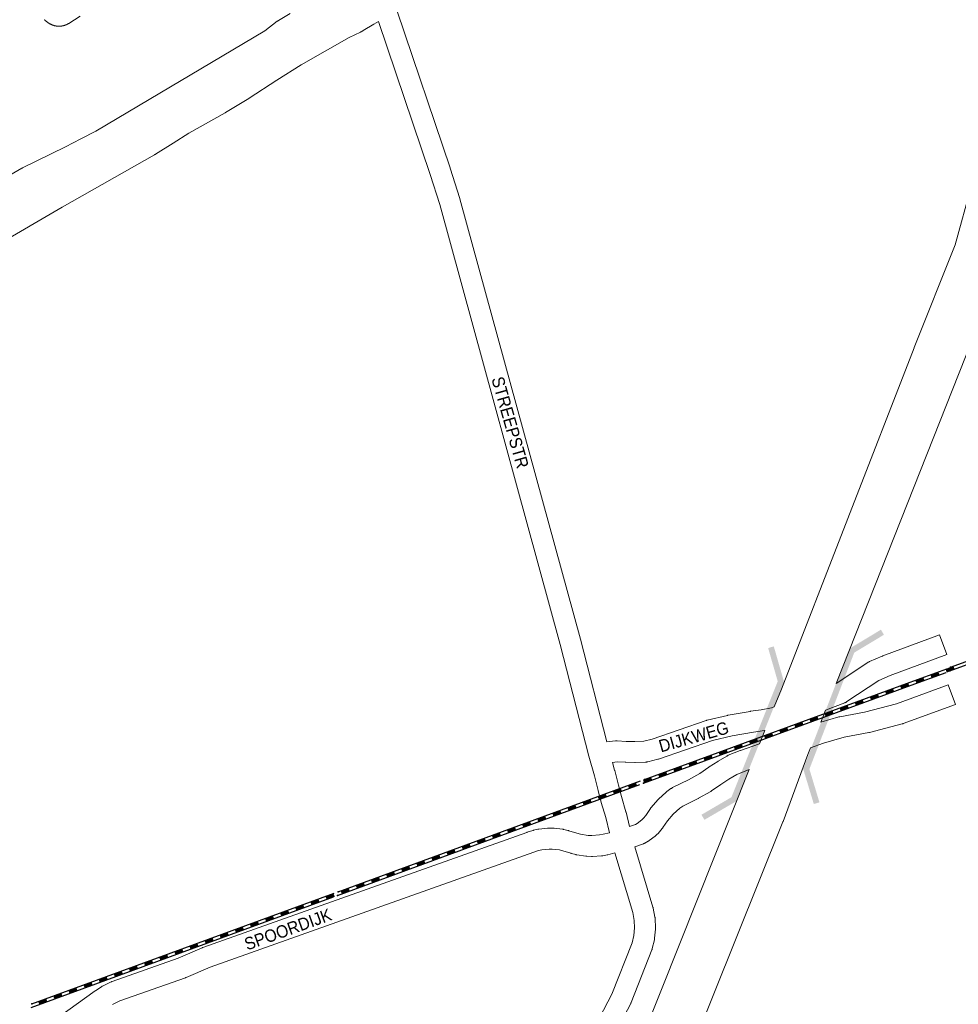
# Model space of a CAD drawing. Header units: metres. Extents: x 123819 to 142731, y 393440 to 405763.
# Tile 286 of 346: x 137522 to 138105, y 397774 to 398385. Entities that reach past the tile are written whole.
import ezdxf
from ezdxf.enums import TextEntityAlignment as Align

# ---------------------------------------------------------------- set-up
doc = ezdxf.new("R2010")
doc.units = ezdxf.units.M
doc.header["$MEASUREMENT"] = 0
for name, color, linetype, lineweight in [('gs-anno-wegen algemeen tekst', 7, 'Continuous', 0), ('gs-knt-autosnelweg', 7, 'Continuous', 0), ('gs-knt-hoofdweg', 7, 'Continuous', 0), ('gs-knt-spoorlijn', 7, 'Continuous', 30), ('gs-knt-wegen algemeen', 7, 'Continuous', 0), ('gs-symb-viaduct', 7, 'Continuous', 0)]:
    doc.layers.add(name, color=color, linetype=linetype, lineweight=lineweight)
doc.styles.add('Style-Arial', font='arial.ttf')

# ---------------------------------------------------------------- blocks, each defined once
blk = doc.blocks.new('gg0-viaduct_128')
at = {"layer": 'gs-symb-viaduct', "linetype": 'Continuous'}
blk.add_hatch(color=7, dxfattribs=at).paths.add_polyline_path([(-5.576, -1.689), (-5.8, -1.4), (-4, 0), (4, 0), (5.8, -1.4), (5.576, -1.689), (3.875, -0.366), (-3.875, -0.366)])
blk = doc.blocks.new('gg0-viaduct_129')
at = {"layer": 'gs-symb-viaduct', "linetype": 'Continuous'}
blk.add_hatch(color=7, dxfattribs=at).paths.add_polyline_path([(-5.576, -1.689), (-5.8, -1.4), (-4, 0), (4, 0), (5.8, -1.4), (5.576, -1.689), (3.875, -0.366), (-3.875, -0.366)])

msp = doc.modelspace()

# ---------------------------------------------------------------- linework, layer by layer
at = {"layer": 'gs-knt-autosnelweg', "color": 7, "linetype": 'Continuous', "flags": 128}
for points in [[(137990.51, 397958.39), (137994.95, 397969.43), (138077.24, 398181.38), (138077.27, 398181.45), (138102.7, 398245.2), (138133.23, 398355.77), (138139.81, 398383.59), (138143.99, 398415.63), (138151.68, 398574.86)], [(138303.28, 398519.48), (138282.37, 398483.11), (138282.19, 398482.81), (138282, 398482.52), (138203.66, 398367.66), (138193.89, 398349.47), (138169.81, 398298.59), (138169.7, 398298.36), (138169.58, 398298.15), (138125.29, 398216.43), (138028.84, 397972.78)], [(138022.3, 397956.26), (138019.38, 397948.89)], [(137981.29, 397935.44), (137984.59, 397943.64)], [(138013.07, 397932.95), (138011.4, 397928.72), (137995.95, 397887.09), (137995.87, 397886.87), (137924.08, 397707.92)], [(137887.95, 397701.22), (137974.89, 397919.37)]]:
    msp.add_lwpolyline(points, dxfattribs=at)
at = {"layer": 'gs-knt-hoofdweg', "color": 7, "linetype": 'Continuous', "flags": 128}
for points in [[(137448.22, 398249.17), (137523.27, 398292.89), (137523.48, 398293.01), (137523.69, 398293.11), (137550.43, 398306.15), (137559.82, 398311.07), (137569.14, 398315.95), (137674.19, 398378.1), (137681.9, 398384.14), (137682.12, 398384.3), (137682.16, 398384.33), (137682.38, 398384.48), (137682.42, 398384.51), (137682.65, 398384.65), (137689.97, 398388.88)], [(137744.76, 398383.95), (137741.85, 398382.25), (137735.12, 398378.32), (137735.05, 398378.28), (137733.96, 398377.66), (137733.79, 398377.57), (137733.68, 398377.51), (137733.51, 398377.43), (137726.46, 398374.12), (137696.82, 398357.09), (137681.68, 398347.55), (137664.5, 398336.36), (137664.31, 398336.24), (137649.72, 398327.45), (137649.55, 398327.36), (137627.04, 398314.66), (137617.16, 398308.53), (137606.31, 398301.56), (137606.23, 398301.51), (137606.19, 398301.48), (137605.96, 398301.34), (137605.92, 398301.32), (137605.65, 398301.16), (137548.31, 398268.68), (137507.4, 398244.93)]]:
    msp.add_lwpolyline(points, dxfattribs=at)
at = {"layer": 'gs-knt-spoorlijn', "color": 7, "linetype": 'Continuous'}
for p, q in [((138099.5, 397980.64), (138287.06, 398050.09)), ((138099.93, 397982.93), (138287.48, 398052.38)), ((138097.11, 397981.67), (138101.8, 397983.4)), ((138097.18, 397981.48), (138101.87, 397983.22)), ((138097.25, 397981.29), (138101.94, 397983.03)), ((138097.32, 397981.11), (138102.01, 397982.84)), ((138097.39, 397980.92), (138102.08, 397982.65)), ((138097.46, 397980.73), (138102.15, 397982.47)), ((138097.53, 397980.54), (138102.22, 397982.28)), ((138097.6, 397980.35), (138102.29, 397982.09)), ((138097.67, 397980.17), (138102.36, 397981.9)), ((138078.36, 397974.72), (138083.05, 397976.46)), ((138078.43, 397974.54), (138083.12, 397976.27)), ((138078.5, 397974.35), (138083.18, 397976.08)), ((138078.57, 397974.16), (138083.25, 397975.9)), ((138078.63, 397973.97), (138083.32, 397975.71)), ((138078.7, 397973.79), (138083.39, 397975.52)), ((138078.77, 397973.6), (138083.46, 397975.33)), ((138078.84, 397973.41), (138083.53, 397975.15)), ((138078.91, 397973.22), (138083.6, 397974.96)), ((138087.73, 397978.2), (138092.42, 397979.93)), ((138087.8, 397978.01), (138092.49, 397979.74)), ((138087.87, 397977.82), (138092.56, 397979.56)), ((138087.94, 397977.63), (138092.63, 397979.37)), ((138088.01, 397977.45), (138092.7, 397979.18)), ((138088.08, 397977.26), (138092.77, 397978.99)), ((138088.15, 397977.07), (138092.84, 397978.81)), ((138088.22, 397976.88), (138092.91, 397978.62)), ((138088.29, 397976.69), (138092.98, 397978.43)), ((138059.58, 397967.83), (138064.28, 397969.55)), ((138059.65, 397967.65), (138064.35, 397969.37)), ((138059.72, 397967.46), (138064.42, 397969.18)), ((138059.79, 397967.27), (138064.49, 397968.99)), ((138059.86, 397967.08), (138064.55, 397968.8)), ((138059.93, 397966.89), (138064.62, 397968.61)), ((138060, 397966.71), (138064.69, 397968.43)), ((138060.07, 397966.52), (138064.76, 397968.24)), ((138060.13, 397966.33), (138064.83, 397968.05)), ((138068.97, 397971.27), (138073.67, 397972.99)), ((138069.04, 397971.09), (138073.74, 397972.8)), ((138069.11, 397970.9), (138073.81, 397972.62)), ((138069.18, 397970.71), (138073.88, 397972.43)), ((138069.25, 397970.52), (138073.94, 397972.24)), ((138069.32, 397970.33), (138074.01, 397972.05)), ((138069.39, 397970.15), (138074.08, 397971.87)), ((138069.46, 397969.96), (138074.15, 397971.68)), ((138069.52, 397969.77), (138074.22, 397971.49)), ((138040.8, 397960.96), (138045.5, 397962.68)), ((138040.87, 397960.77), (138045.57, 397962.49)), ((138040.94, 397960.58), (138045.64, 397962.3)), ((138041.01, 397960.39), (138045.71, 397962.11)), ((138041.08, 397960.2), (138045.77, 397961.92)), ((138050.19, 397964.39), (138054.89, 397966.11)), ((138050.26, 397964.21), (138054.96, 397965.93)), ((138050.33, 397964.02), (138055.03, 397965.74)), ((138050.4, 397963.83), (138055.1, 397965.55)), ((138050.47, 397963.64), (138055.16, 397965.36)), ((138050.54, 397963.46), (138055.23, 397965.18)), ((138050.61, 397963.27), (138055.3, 397964.99)), ((138050.68, 397963.08), (138055.37, 397964.8)), ((138050.74, 397962.89), (138055.44, 397964.61)), ((138022.02, 397954.08), (138026.72, 397955.8)), ((138031.41, 397957.52), (138036.11, 397959.24)), ((138031.48, 397957.33), (138036.18, 397959.05)), ((138031.55, 397957.14), (138036.25, 397958.86)), ((138031.62, 397956.95), (138036.32, 397958.67)), ((138031.69, 397956.77), (138036.38, 397958.48)), ((138031.76, 397956.58), (138036.45, 397958.3)), ((138031.83, 397956.39), (138036.52, 397958.11)), ((138031.9, 397956.2), (138036.59, 397957.92)), ((138031.96, 397956.01), (138036.66, 397957.73)), ((138041.15, 397960.02), (138045.84, 397961.74)), ((138041.22, 397959.83), (138045.91, 397961.55)), ((138041.29, 397959.64), (138045.98, 397961.36)), ((138041.35, 397959.45), (138046.05, 397961.17)), ((138012.63, 397950.64), (138017.33, 397952.36)), ((138012.7, 397950.45), (138017.4, 397952.17)), ((138012.77, 397950.26), (138017.47, 397951.98)), ((138012.84, 397950.07), (138017.54, 397951.79)), ((138012.91, 397949.89), (138017.6, 397951.61)), ((138012.98, 397949.7), (138017.67, 397951.42)), ((138013.05, 397949.51), (138017.74, 397951.23)), ((138013.12, 397949.32), (138017.81, 397951.04)), ((138013.18, 397949.14), (138017.88, 397950.86)), ((138022.09, 397953.89), (138026.79, 397955.61)), ((138022.16, 397953.7), (138026.86, 397955.42)), ((138022.23, 397953.51), (138026.93, 397955.23)), ((138022.3, 397953.33), (138026.99, 397955.05)), ((138022.37, 397953.14), (138027.06, 397954.86)), ((138022.44, 397952.95), (138027.13, 397954.67)), ((138022.51, 397952.76), (138027.2, 397954.48)), ((138022.57, 397952.58), (138027.27, 397954.29)), ((137993.85, 397943.76), (137998.55, 397945.48)), ((137993.92, 397943.57), (137998.62, 397945.29)), ((137993.99, 397943.38), (137998.69, 397945.1)), ((137994.06, 397943.2), (137998.76, 397944.92)), ((137994.13, 397943.01), (137998.82, 397944.73)), ((137994.2, 397942.82), (137998.89, 397944.54)), ((137994.27, 397942.63), (137998.96, 397944.35)), ((137994.34, 397942.45), (137999.03, 397944.17)), ((137994.4, 397942.26), (137999.1, 397943.98)), ((138003.24, 397947.2), (138007.94, 397948.92)), ((138003.31, 397947.01), (138008.01, 397948.73)), ((138003.38, 397946.82), (138008.08, 397948.54)), ((138003.45, 397946.64), (138008.15, 397948.36)), ((138003.52, 397946.45), (138008.21, 397948.17)), ((138003.59, 397946.26), (138008.28, 397947.98)), ((138003.66, 397946.07), (138008.35, 397947.79)), ((138003.73, 397945.88), (138008.42, 397947.6)), ((138003.79, 397945.7), (138008.49, 397947.42)), ((137975.07, 397936.88), (137979.77, 397938.6)), ((137975.14, 397936.69), (137979.84, 397938.41)), ((137975.21, 397936.51), (137979.91, 397938.23)), ((137975.28, 397936.32), (137979.98, 397938.04)), ((137975.35, 397936.13), (137980.04, 397937.85)), ((137975.42, 397935.94), (137980.11, 397937.66)), ((137975.49, 397935.76), (137980.18, 397937.47)), ((137984.46, 397940.32), (137989.16, 397942.04)), ((137984.53, 397940.13), (137989.23, 397941.85)), ((137984.6, 397939.95), (137989.3, 397941.67)), ((137984.67, 397939.76), (137989.37, 397941.48)), ((137984.74, 397939.57), (137989.43, 397941.29)), ((137984.81, 397939.38), (137989.5, 397941.1)), ((137984.88, 397939.19), (137989.57, 397940.91)), ((137984.95, 397939.01), (137989.64, 397940.73)), ((137985.01, 397938.82), (137989.71, 397940.54)), ((137956.29, 397930), (137960.99, 397931.72)), ((137956.36, 397929.82), (137961.06, 397931.54)), ((137956.43, 397929.63), (137961.13, 397931.35)), ((137965.68, 397933.44), (137970.38, 397935.16)), ((137965.75, 397933.26), (137970.45, 397934.97)), ((137965.82, 397933.07), (137970.52, 397934.79)), ((137965.89, 397932.88), (137970.59, 397934.6)), ((137965.96, 397932.69), (137970.65, 397934.41)), ((137966.03, 397932.5), (137970.72, 397934.22)), ((137966.1, 397932.32), (137970.79, 397934.04)), ((137966.17, 397932.13), (137970.86, 397933.85)), ((137966.23, 397931.94), (137970.93, 397933.66)), ((137975.56, 397935.57), (137980.25, 397937.29)), ((137975.62, 397935.38), (137980.32, 397937.1)), ((137946.9, 397926.56), (137951.6, 397928.28)), ((137946.97, 397926.38), (137951.67, 397928.1)), ((137947.04, 397926.19), (137951.74, 397927.91)), ((137947.11, 397926), (137951.81, 397927.72)), ((137947.18, 397925.81), (137951.87, 397927.53)), ((137947.25, 397925.63), (137951.94, 397927.35)), ((137947.32, 397925.44), (137952.01, 397927.16)), ((137947.39, 397925.25), (137952.08, 397926.97)), ((137947.45, 397925.06), (137952.15, 397926.78)), ((137956.5, 397929.44), (137961.2, 397931.16)), ((137956.57, 397929.25), (137961.26, 397930.97)), ((137956.64, 397929.06), (137961.33, 397930.78)), ((137956.71, 397928.88), (137961.4, 397930.6)), ((137956.78, 397928.69), (137961.47, 397930.41)), ((137956.84, 397928.5), (137961.54, 397930.22)), ((137928.12, 397919.69), (137932.82, 397921.41)), ((137928.19, 397919.5), (137932.89, 397921.22)), ((137928.26, 397919.31), (137932.96, 397921.03)), ((137928.33, 397919.12), (137933.03, 397920.84)), ((137928.4, 397918.94), (137933.09, 397920.65)), ((137928.47, 397918.75), (137933.16, 397920.47)), ((137928.54, 397918.56), (137933.23, 397920.28)), ((137928.61, 397918.37), (137933.3, 397920.09)), ((137928.67, 397918.18), (137933.37, 397919.9)), ((137937.51, 397923.13), (137942.21, 397924.85)), ((137937.58, 397922.94), (137942.28, 397924.66)), ((137937.65, 397922.75), (137942.35, 397924.47)), ((137937.72, 397922.56), (137942.42, 397924.28)), ((137937.79, 397922.37), (137942.48, 397924.09)), ((137937.86, 397922.19), (137942.55, 397923.91)), ((137937.93, 397922), (137942.62, 397923.72)), ((137938, 397921.81), (137942.69, 397923.53)), ((137938.06, 397921.62), (137942.76, 397923.34)), ((137909.34, 397912.81), (137914.04, 397914.53)), ((137909.41, 397912.62), (137914.11, 397914.34)), ((137909.48, 397912.43), (137914.18, 397914.15)), ((137909.55, 397912.25), (137914.24, 397913.96)), ((137909.62, 397912.06), (137914.31, 397913.78)), ((137909.69, 397911.87), (137914.38, 397913.59)), ((137909.76, 397911.68), (137914.45, 397913.4)), ((137909.83, 397911.49), (137914.52, 397913.21)), ((137909.89, 397911.31), (137914.59, 397913.03)), ((137918.73, 397916.25), (137923.43, 397917.97)), ((137918.8, 397916.06), (137923.5, 397917.78)), ((137918.87, 397915.87), (137923.57, 397917.59)), ((137918.94, 397915.68), (137923.64, 397917.4)), ((137919.01, 397915.5), (137923.7, 397917.22)), ((137919.08, 397915.31), (137923.77, 397917.03)), ((137919.15, 397915.12), (137923.84, 397916.84)), ((137919.22, 397914.93), (137923.91, 397916.65)), ((137919.28, 397914.75), (137923.98, 397916.46)), ((137719.24, 397841.28), (137907.04, 397910.06)), ((137719.66, 397843.56), (137907.46, 397912.34)), ((137890.56, 397905.93), (137895.26, 397907.65)), ((137890.63, 397905.74), (137895.33, 397907.46)), ((137890.7, 397905.55), (137895.4, 397907.27)), ((137890.77, 397905.37), (137895.46, 397907.09)), ((137890.84, 397905.18), (137895.53, 397906.9)), ((137899.95, 397909.37), (137904.65, 397911.09)), ((137900.02, 397909.18), (137904.72, 397910.9)), ((137900.09, 397908.99), (137904.79, 397910.71)), ((137900.16, 397908.81), (137904.85, 397910.53)), ((137900.23, 397908.62), (137904.92, 397910.34)), ((137900.3, 397908.43), (137904.99, 397910.15)), ((137900.37, 397908.24), (137905.06, 397909.96)), ((137900.44, 397908.05), (137905.13, 397909.77)), ((137900.5, 397907.87), (137905.2, 397909.59)), ((137871.78, 397899.05), (137876.48, 397900.77)), ((137881.17, 397902.49), (137885.87, 397904.21)), ((137881.24, 397902.3), (137885.94, 397904.02)), ((137881.31, 397902.12), (137886.01, 397903.84)), ((137881.38, 397901.93), (137886.07, 397903.65)), ((137881.45, 397901.74), (137886.14, 397903.46)), ((137881.52, 397901.55), (137886.21, 397903.27)), ((137881.59, 397901.36), (137886.28, 397903.08)), ((137881.66, 397901.18), (137886.35, 397902.9)), ((137881.72, 397900.99), (137886.42, 397902.71)), ((137890.91, 397904.99), (137895.6, 397906.71)), ((137890.98, 397904.8), (137895.67, 397906.52)), ((137891.05, 397904.62), (137895.74, 397906.34)), ((137891.11, 397904.43), (137895.81, 397906.15)), ((137862.39, 397895.61), (137867.09, 397897.33)), ((137862.46, 397895.43), (137867.16, 397897.14)), ((137862.53, 397895.24), (137867.23, 397896.96)), ((137862.6, 397895.05), (137867.29, 397896.77)), ((137862.67, 397894.86), (137867.36, 397896.58)), ((137862.74, 397894.67), (137867.43, 397896.39)), ((137862.81, 397894.49), (137867.5, 397896.21)), ((137862.87, 397894.3), (137867.57, 397896.02)), ((137862.94, 397894.11), (137867.64, 397895.83)), ((137871.85, 397898.86), (137876.55, 397900.58)), ((137871.92, 397898.68), (137876.62, 397900.4)), ((137871.99, 397898.49), (137876.68, 397900.21)), ((137872.06, 397898.3), (137876.75, 397900.02)), ((137872.13, 397898.11), (137876.82, 397899.83)), ((137872.2, 397897.93), (137876.89, 397899.64)), ((137872.26, 397897.74), (137876.96, 397899.46)), ((137872.33, 397897.55), (137877.03, 397899.27)), ((137843.61, 397888.73), (137848.31, 397890.45)), ((137843.68, 397888.55), (137848.38, 397890.27)), ((137843.75, 397888.36), (137848.45, 397890.08)), ((137843.82, 397888.17), (137848.51, 397889.89)), ((137843.89, 397887.98), (137848.58, 397889.7)), ((137843.96, 397887.8), (137848.65, 397889.52)), ((137844.03, 397887.61), (137848.72, 397889.33)), ((137844.09, 397887.42), (137848.79, 397889.14)), ((137844.16, 397887.23), (137848.86, 397888.95)), ((137853, 397892.17), (137857.7, 397893.89)), ((137853.07, 397891.99), (137857.77, 397893.71)), ((137853.14, 397891.8), (137857.84, 397893.52)), ((137853.21, 397891.61), (137857.9, 397893.33)), ((137853.28, 397891.42), (137857.97, 397893.14)), ((137853.35, 397891.23), (137858.04, 397892.95)), ((137853.42, 397891.05), (137858.11, 397892.77)), ((137853.48, 397890.86), (137858.18, 397892.58)), ((137853.55, 397890.67), (137858.25, 397892.39)), ((137824.83, 397881.86), (137829.53, 397883.58)), ((137824.9, 397881.67), (137829.6, 397883.39)), ((137824.97, 397881.48), (137829.67, 397883.2)), ((137825.04, 397881.29), (137829.73, 397883.01)), ((137825.11, 397881.11), (137829.8, 397882.83)), ((137825.18, 397880.92), (137829.87, 397882.64)), ((137825.25, 397880.73), (137829.94, 397882.45)), ((137834.22, 397885.3), (137838.92, 397887.02)), ((137834.29, 397885.11), (137838.99, 397886.83)), ((137834.36, 397884.92), (137839.06, 397886.64)), ((137834.43, 397884.73), (137839.12, 397886.45)), ((137834.5, 397884.54), (137839.19, 397886.26)), ((137834.57, 397884.36), (137839.26, 397886.08)), ((137834.64, 397884.17), (137839.33, 397885.89)), ((137834.7, 397883.98), (137839.4, 397885.7)), ((137834.77, 397883.79), (137839.47, 397885.51)), ((137806.05, 397874.98), (137810.75, 397876.7)), ((137806.12, 397874.79), (137810.82, 397876.51)), ((137806.19, 397874.6), (137810.89, 397876.32)), ((137815.44, 397878.42), (137820.14, 397880.14)), ((137815.51, 397878.23), (137820.21, 397879.95)), ((137815.58, 397878.04), (137820.28, 397879.76)), ((137815.65, 397877.85), (137820.34, 397879.57)), ((137815.72, 397877.67), (137820.41, 397879.39)), ((137815.79, 397877.48), (137820.48, 397879.2)), ((137815.86, 397877.29), (137820.55, 397879.01)), ((137815.92, 397877.1), (137820.62, 397878.82)), ((137815.99, 397876.92), (137820.69, 397878.63)), ((137825.31, 397880.54), (137830.01, 397882.26)), ((137825.38, 397880.35), (137830.08, 397882.07)), ((137796.66, 397871.54), (137801.36, 397873.26)), ((137796.73, 397871.35), (137801.43, 397873.07)), ((137796.8, 397871.16), (137801.5, 397872.88)), ((137796.87, 397870.98), (137801.56, 397872.7)), ((137796.94, 397870.79), (137801.63, 397872.51)), ((137797.01, 397870.6), (137801.7, 397872.32)), ((137797.08, 397870.41), (137801.77, 397872.13)), ((137797.14, 397870.22), (137801.84, 397871.94)), ((137797.21, 397870.04), (137801.91, 397871.76)), ((137806.26, 397874.42), (137810.95, 397876.13)), ((137806.33, 397874.23), (137811.02, 397875.95)), ((137806.4, 397874.04), (137811.09, 397875.76)), ((137806.47, 397873.85), (137811.16, 397875.57)), ((137806.53, 397873.66), (137811.23, 397875.38)), ((137806.6, 397873.48), (137811.3, 397875.2)), ((137777.88, 397864.66), (137782.58, 397866.38)), ((137777.95, 397864.47), (137782.65, 397866.19)), ((137778.02, 397864.29), (137782.72, 397866.01)), ((137778.09, 397864.1), (137782.78, 397865.82)), ((137778.16, 397863.91), (137782.85, 397865.63)), ((137778.23, 397863.72), (137782.92, 397865.44)), ((137778.3, 397863.53), (137782.99, 397865.25)), ((137778.36, 397863.35), (137783.06, 397865.07)), ((137778.43, 397863.16), (137783.13, 397864.88)), ((137787.27, 397868.1), (137791.97, 397869.82)), ((137787.34, 397867.91), (137792.04, 397869.63)), ((137787.41, 397867.72), (137792.11, 397869.44)), ((137787.48, 397867.54), (137792.17, 397869.26)), ((137787.55, 397867.35), (137792.24, 397869.07)), ((137787.62, 397867.16), (137792.31, 397868.88)), ((137787.69, 397866.97), (137792.38, 397868.69)), ((137787.75, 397866.79), (137792.45, 397868.51)), ((137787.82, 397866.6), (137792.52, 397868.32)), ((137759.1, 397857.78), (137763.8, 397859.5)), ((137759.17, 397857.6), (137763.87, 397859.31)), ((137759.24, 397857.41), (137763.94, 397859.13)), ((137759.31, 397857.22), (137764, 397858.94)), ((137759.38, 397857.03), (137764.07, 397858.75)), ((137759.45, 397856.84), (137764.14, 397858.56)), ((137759.52, 397856.66), (137764.21, 397858.38)), ((137759.58, 397856.47), (137764.28, 397858.19)), ((137759.65, 397856.28), (137764.35, 397858)), ((137768.49, 397861.22), (137773.19, 397862.94)), ((137768.56, 397861.03), (137773.26, 397862.75)), ((137768.63, 397860.85), (137773.33, 397862.57)), ((137768.7, 397860.66), (137773.39, 397862.38)), ((137768.77, 397860.47), (137773.46, 397862.19)), ((137768.84, 397860.28), (137773.53, 397862)), ((137768.91, 397860.1), (137773.6, 397861.81)), ((137768.97, 397859.91), (137773.67, 397861.63)), ((137769.04, 397859.72), (137773.74, 397861.44)), ((137740.32, 397850.9), (137745.02, 397852.62)), ((137740.39, 397850.72), (137745.09, 397852.44)), ((137740.46, 397850.53), (137745.16, 397852.25)), ((137740.53, 397850.34), (137745.22, 397852.06)), ((137740.6, 397850.15), (137745.29, 397851.87)), ((137749.71, 397854.34), (137754.41, 397856.06)), ((137749.78, 397854.16), (137754.48, 397855.88)), ((137749.85, 397853.97), (137754.55, 397855.69)), ((137749.92, 397853.78), (137754.61, 397855.5)), ((137749.99, 397853.59), (137754.68, 397855.31)), ((137750.06, 397853.41), (137754.75, 397855.12)), ((137750.13, 397853.22), (137754.82, 397854.94)), ((137750.19, 397853.03), (137754.89, 397854.75)), ((137750.26, 397852.84), (137754.96, 397854.56)), ((137721.54, 397844.03), (137726.24, 397845.75)), ((137730.93, 397847.47), (137735.63, 397849.19)), ((137731, 397847.28), (137735.7, 397849)), ((137731.07, 397847.09), (137735.77, 397848.81)), ((137731.14, 397846.9), (137735.83, 397848.62)), ((137731.21, 397846.71), (137735.9, 397848.43)), ((137731.28, 397846.53), (137735.97, 397848.25)), ((137731.35, 397846.34), (137736.04, 397848.06)), ((137731.41, 397846.15), (137736.11, 397847.87)), ((137731.48, 397845.96), (137736.18, 397847.68)), ((137740.67, 397849.97), (137745.36, 397851.69)), ((137740.74, 397849.78), (137745.43, 397851.5)), ((137740.8, 397849.59), (137745.5, 397851.31)), ((137740.87, 397849.4), (137745.57, 397851.12)), ((137529.09, 397771.64), (137716.89, 397840.42)), ((137529.51, 397773.92), (137717.31, 397842.7)), ((137712.15, 397840.59), (137716.85, 397842.31)), ((137712.22, 397840.4), (137716.92, 397842.12)), ((137712.29, 397840.21), (137716.99, 397841.93)), ((137712.36, 397840.02), (137717.05, 397841.74)), ((137712.43, 397839.84), (137717.12, 397841.56)), ((137712.5, 397839.65), (137717.19, 397841.37)), ((137712.57, 397839.46), (137717.26, 397841.18)), ((137712.63, 397839.27), (137717.33, 397840.99)), ((137712.7, 397839.09), (137717.4, 397840.8)), ((137721.61, 397843.84), (137726.31, 397845.56)), ((137721.68, 397843.65), (137726.38, 397845.37)), ((137721.75, 397843.46), (137726.44, 397845.18)), ((137721.82, 397843.28), (137726.51, 397845)), ((137721.89, 397843.09), (137726.58, 397844.81)), ((137721.96, 397842.9), (137726.65, 397844.62)), ((137722.02, 397842.71), (137726.72, 397844.43)), ((137722.09, 397842.52), (137726.79, 397844.24)), ((137693.37, 397833.71), (137698.07, 397835.43)), ((137693.44, 397833.52), (137698.14, 397835.24)), ((137693.51, 397833.33), (137698.21, 397835.05)), ((137693.58, 397833.15), (137698.27, 397834.87)), ((137693.65, 397832.96), (137698.34, 397834.68)), ((137693.72, 397832.77), (137698.41, 397834.49)), ((137693.79, 397832.58), (137698.48, 397834.3)), ((137693.85, 397832.39), (137698.55, 397834.11)), ((137693.92, 397832.21), (137698.62, 397833.93)), ((137702.76, 397837.15), (137707.46, 397838.87)), ((137702.83, 397836.96), (137707.53, 397838.68)), ((137702.9, 397836.77), (137707.6, 397838.49)), ((137702.97, 397836.59), (137707.66, 397838.3)), ((137703.04, 397836.4), (137707.73, 397838.12)), ((137703.11, 397836.21), (137707.8, 397837.93)), ((137703.18, 397836.02), (137707.87, 397837.74)), ((137703.24, 397835.83), (137707.94, 397837.55)), ((137703.31, 397835.65), (137708.01, 397837.37)), ((137674.59, 397826.83), (137679.29, 397828.55)), ((137674.66, 397826.64), (137679.36, 397828.36)), ((137674.73, 397826.46), (137679.43, 397828.18)), ((137674.8, 397826.27), (137679.49, 397827.99)), ((137674.87, 397826.08), (137679.56, 397827.8)), ((137674.94, 397825.89), (137679.63, 397827.61)), ((137675.01, 397825.7), (137679.7, 397827.42)), ((137683.98, 397830.27), (137688.68, 397831.99)), ((137684.05, 397830.08), (137688.75, 397831.8)), ((137684.12, 397829.89), (137688.82, 397831.61)), ((137684.19, 397829.71), (137688.88, 397831.43)), ((137684.26, 397829.52), (137688.95, 397831.24)), ((137684.33, 397829.33), (137689.02, 397831.05)), ((137684.4, 397829.14), (137689.09, 397830.86)), ((137684.46, 397828.96), (137689.16, 397830.68)), ((137684.53, 397828.77), (137689.23, 397830.49)), ((137655.81, 397819.95), (137660.51, 397821.67)), ((137655.88, 397819.77), (137660.58, 397821.48)), ((137655.95, 397819.58), (137660.65, 397821.3)), ((137665.2, 397823.39), (137669.9, 397825.11)), ((137665.27, 397823.2), (137669.97, 397824.92)), ((137665.34, 397823.02), (137670.04, 397824.74)), ((137665.41, 397822.83), (137670.1, 397824.55)), ((137665.48, 397822.64), (137670.17, 397824.36)), ((137665.55, 397822.45), (137670.24, 397824.17)), ((137665.62, 397822.27), (137670.31, 397823.99)), ((137665.68, 397822.08), (137670.38, 397823.8)), ((137665.75, 397821.89), (137670.45, 397823.61)), ((137675.07, 397825.52), (137679.77, 397827.24)), ((137675.14, 397825.33), (137679.84, 397827.05)), ((137646.42, 397816.51), (137651.12, 397818.23)), ((137646.49, 397816.33), (137651.19, 397818.05)), ((137646.56, 397816.14), (137651.26, 397817.86)), ((137646.63, 397815.95), (137651.32, 397817.67)), ((137646.7, 397815.76), (137651.39, 397817.48)), ((137646.77, 397815.58), (137651.46, 397817.29)), ((137646.84, 397815.39), (137651.53, 397817.11)), ((137646.9, 397815.2), (137651.6, 397816.92)), ((137646.97, 397815.01), (137651.67, 397816.73)), ((137656.02, 397819.39), (137660.71, 397821.11)), ((137656.09, 397819.2), (137660.78, 397820.92)), ((137656.16, 397819.01), (137660.85, 397820.73)), ((137656.23, 397818.83), (137660.92, 397820.55)), ((137656.29, 397818.64), (137660.99, 397820.36)), ((137656.36, 397818.45), (137661.06, 397820.17)), ((137627.64, 397809.64), (137632.34, 397811.36)), ((137627.71, 397809.45), (137632.41, 397811.17)), ((137627.78, 397809.26), (137632.48, 397810.98)), ((137627.85, 397809.07), (137632.54, 397810.79)), ((137627.92, 397808.88), (137632.61, 397810.6)), ((137627.99, 397808.7), (137632.68, 397810.42)), ((137628.06, 397808.51), (137632.75, 397810.23)), ((137628.12, 397808.32), (137632.82, 397810.04)), ((137628.19, 397808.13), (137632.89, 397809.85)), ((137637.03, 397813.08), (137641.73, 397814.79)), ((137637.1, 397812.89), (137641.8, 397814.61)), ((137637.17, 397812.7), (137641.87, 397814.42)), ((137637.24, 397812.51), (137641.93, 397814.23)), ((137637.31, 397812.32), (137642, 397814.04)), ((137637.38, 397812.14), (137642.07, 397813.86)), ((137637.45, 397811.95), (137642.14, 397813.67)), ((137637.51, 397811.76), (137642.21, 397813.48)), ((137637.58, 397811.57), (137642.28, 397813.29)), ((137608.86, 397802.76), (137613.56, 397804.48)), ((137608.93, 397802.57), (137613.63, 397804.29)), ((137609, 397802.38), (137613.7, 397804.1)), ((137609.07, 397802.19), (137613.76, 397803.91)), ((137609.14, 397802.01), (137613.83, 397803.73)), ((137609.21, 397801.82), (137613.9, 397803.54)), ((137609.28, 397801.63), (137613.97, 397803.35)), ((137609.34, 397801.44), (137614.04, 397803.16)), ((137609.41, 397801.26), (137614.11, 397802.97)), ((137618.25, 397806.2), (137622.95, 397807.92)), ((137618.32, 397806.01), (137623.02, 397807.73)), ((137618.39, 397805.82), (137623.09, 397807.54)), ((137618.46, 397805.63), (137623.15, 397807.35)), ((137618.53, 397805.45), (137623.22, 397807.17)), ((137618.6, 397805.26), (137623.29, 397806.98)), ((137618.67, 397805.07), (137623.36, 397806.79)), ((137618.73, 397804.88), (137623.43, 397806.6)), ((137618.8, 397804.69), (137623.5, 397806.41)), ((137590.08, 397795.88), (137594.78, 397797.6)), ((137590.15, 397795.69), (137594.85, 397797.41)), ((137590.22, 397795.5), (137594.92, 397797.22)), ((137590.29, 397795.32), (137594.98, 397797.04)), ((137590.36, 397795.13), (137595.05, 397796.85)), ((137599.47, 397799.32), (137604.17, 397801.04)), ((137599.54, 397799.13), (137604.24, 397800.85)), ((137599.61, 397798.94), (137604.31, 397800.66)), ((137599.68, 397798.76), (137604.37, 397800.47)), ((137599.75, 397798.57), (137604.44, 397800.29)), ((137599.82, 397798.38), (137604.51, 397800.1)), ((137599.89, 397798.19), (137604.58, 397799.91)), ((137599.95, 397798), (137604.65, 397799.72)), ((137600.02, 397797.82), (137604.72, 397799.54)), ((137571.3, 397789), (137576, 397790.72)), ((137580.69, 397792.44), (137585.39, 397794.16)), ((137580.76, 397792.25), (137585.46, 397793.97)), ((137580.83, 397792.06), (137585.53, 397793.78)), ((137580.9, 397791.88), (137585.59, 397793.6)), ((137580.97, 397791.69), (137585.66, 397793.41)), ((137581.04, 397791.5), (137585.73, 397793.22)), ((137581.11, 397791.31), (137585.8, 397793.03)), ((137581.17, 397791.13), (137585.87, 397792.85)), ((137581.24, 397790.94), (137585.94, 397792.66)), ((137590.43, 397794.94), (137595.12, 397796.66)), ((137590.5, 397794.75), (137595.19, 397796.47)), ((137590.56, 397794.57), (137595.26, 397796.28)), ((137590.63, 397794.38), (137595.33, 397796.1)), ((137561.91, 397785.56), (137566.61, 397787.28)), ((137561.98, 397785.37), (137566.68, 397787.09)), ((137562.05, 397785.19), (137566.75, 397786.91)), ((137562.12, 397785), (137566.81, 397786.72)), ((137562.19, 397784.81), (137566.88, 397786.53)), ((137562.26, 397784.62), (137566.95, 397786.34)), ((137562.33, 397784.44), (137567.02, 397786.16)), ((137562.39, 397784.25), (137567.09, 397785.97)), ((137562.46, 397784.06), (137567.16, 397785.78)), ((137571.37, 397788.81), (137576.07, 397790.53)), ((137571.44, 397788.63), (137576.14, 397790.35)), ((137571.51, 397788.44), (137576.2, 397790.16)), ((137571.58, 397788.25), (137576.27, 397789.97)), ((137571.65, 397788.06), (137576.34, 397789.78)), ((137571.72, 397787.87), (137576.41, 397789.59)), ((137571.78, 397787.69), (137576.48, 397789.41)), ((137571.85, 397787.5), (137576.55, 397789.22)), ((137543.13, 397778.68), (137547.83, 397780.4)), ((137543.2, 397778.5), (137547.9, 397780.22)), ((137543.27, 397778.31), (137547.96, 397780.03)), ((137543.34, 397778.12), (137548.03, 397779.84)), ((137543.41, 397777.93), (137548.1, 397779.65)), ((137543.48, 397777.75), (137548.17, 397779.46)), ((137543.55, 397777.56), (137548.24, 397779.28)), ((137543.61, 397777.37), (137548.31, 397779.09)), ((137543.68, 397777.18), (137548.38, 397778.9)), ((137552.52, 397782.12), (137557.22, 397783.84)), ((137552.59, 397781.94), (137557.29, 397783.66)), ((137552.66, 397781.75), (137557.35, 397783.47)), ((137552.73, 397781.56), (137557.42, 397783.28)), ((137552.8, 397781.37), (137557.49, 397783.09)), ((137552.87, 397781.18), (137557.56, 397782.9)), ((137552.94, 397781), (137557.63, 397782.72)), ((137553, 397780.81), (137557.7, 397782.53)), ((137553.07, 397780.62), (137557.77, 397782.34)), ((137533.74, 397775.25), (137538.44, 397776.96)), ((137533.81, 397775.06), (137538.51, 397776.78)), ((137533.88, 397774.87), (137538.57, 397776.59)), ((137533.95, 397774.68), (137538.64, 397776.4)), ((137534.02, 397774.49), (137538.71, 397776.21)), ((137534.09, 397774.31), (137538.78, 397776.03)), ((137534.16, 397774.12), (137538.85, 397775.84)), ((137534.22, 397773.93), (137538.92, 397775.65)), ((137534.29, 397773.74), (137538.99, 397775.46))]:
    msp.add_line(p, q, dxfattribs=at)
at = {"layer": 'gs-knt-spoorlijn', "color": 7, "linetype": 'Continuous', "flags": 128}
for points in [[(137909.81, 397913.2), (138074.87, 397973.66), (138097.58, 397982.07)], [(137909.38, 397910.92), (138075.56, 397971.78), (138097.16, 397979.78)]]:
    msp.add_lwpolyline(points, dxfattribs=at)
at = {"layer": 'gs-knt-spoorlijn', "color": 7, "linetype": 'Continuous'}
for p in [(138099.5, 397980.64), (138099.93, 397982.93), (137909.81, 397913.2), (137909.38, 397910.92), (137719.24, 397841.28), (137719.66, 397843.56), (137529.51, 397773.92)]:
    msp.add_point(p, dxfattribs=at)
at = {"layer": 'gs-knt-wegen algemeen', "color": 7, "linetype": 'Continuous', "flags": 128}
for points in [[(137756.29, 398390.5), (137789.16, 398293.12), (137789.2, 398293.01), (137795.18, 398274.1), (137795.26, 398273.86), (137870.22, 398000.5), (137870.24, 398000.39), (137886.53, 397936.55)], [(137559.54, 398387.25), (137552.42, 398382.82), (137552.31, 398382.75), (137552.21, 398382.69), (137552.11, 398382.63), (137552, 398382.57), (137551.9, 398382.51), (137551.79, 398382.45), (137551.69, 398382.4), (137551.58, 398382.34), (137551.57, 398382.34), (137551.46, 398382.28), (137551.35, 398382.23), (137551.24, 398382.18), (137551.14, 398382.13), (137551.03, 398382.08), (137550.92, 398382.03), (137550.81, 398381.98), (137550.69, 398381.93), (137550.57, 398381.89), (137550.46, 398381.84), (137550.35, 398381.8), (137550.24, 398381.76), (137550.12, 398381.72), (137550.01, 398381.68), (137549.9, 398381.64), (137549.78, 398381.61), (137549.67, 398381.57), (137549.55, 398381.54), (137549.43, 398381.5), (137549.32, 398381.47), (137549.2, 398381.44), (137549.09, 398381.41), (137548.97, 398381.38), (137548.85, 398381.36), (137548.72, 398381.33), (137548.61, 398381.3), (137548.49, 398381.28), (137548.37, 398381.26), (137548.25, 398381.24), (137548.14, 398381.22), (137548.02, 398381.2), (137547.9, 398381.18), (137547.88, 398381.18), (137547.76, 398381.17), (137547.64, 398381.15), (137547.53, 398381.14), (137547.41, 398381.13), (137547.29, 398381.12), (137547.17, 398381.11), (137547.05, 398381.1), (137546.93, 398381.09), (137546.81, 398381.09), (137546.69, 398381.08), (137546.57, 398381.08), (137546.45, 398381.08), (137546.33, 398381.08), (137546.21, 398381.08), (137546.08, 398381.08), (137545.96, 398381.08), (137545.95, 398381.08), (137545.83, 398381.09), (137545.71, 398381.09), (137545.59, 398381.1), (137545.47, 398381.11), (137545.35, 398381.12), (137545.23, 398381.13), (137545.12, 398381.14), (137544.98, 398381.16), (137544.86, 398381.17), (137544.75, 398381.19), (137544.63, 398381.2), (137544.51, 398381.22), (137544.39, 398381.24), (137544.27, 398381.26), (137544.15, 398381.29), (137544.03, 398381.31), (137543.92, 398381.33), (137543.8, 398381.36), (137543.68, 398381.39), (137543.56, 398381.41), (137543.45, 398381.44), (137543.33, 398381.48), (137543.22, 398381.51), (137543.1, 398381.54), (137542.97, 398381.58), (137542.86, 398381.62), (137542.74, 398381.65), (137542.63, 398381.69), (137542.52, 398381.73), (137542.4, 398381.77), (137542.29, 398381.81), (137542.17, 398381.85), (137542.06, 398381.9), (137541.95, 398381.94), (137541.84, 398381.99), (137541.73, 398382.04), (137541.62, 398382.09), (137541.51, 398382.14), (137541.4, 398382.19), (137541.29, 398382.24), (137541.04, 398382.37), (137540.8, 398382.51), (137540.56, 398382.65), (137540.33, 398382.81), (137538.58, 398384.08), (137538.33, 398384.27), (137538.08, 398384.47), (137537.85, 398384.69), (137537.63, 398384.91), (137537.42, 398385.15)], [(137888.12, 397880.2), (137885.86, 397889.68), (137883.09, 397898.97), (137883.05, 397899.13), (137881.11, 397906.29), (137881.08, 397906.41), (137878.8, 397915.53), (137875.36, 397927.68), (137875.32, 397927.84), (137857.64, 397997.11), (137782.73, 398270.29), (137776.8, 398289.02), (137744.76, 398383.95)], [(137886.53, 397936.55), (137891.96, 397937.16), (137892.21, 397937.19), (137892.47, 397937.2), (137892.73, 397937.2), (137892.99, 397937.2), (137898.48, 397936.94), (137903.86, 397936.88), (137909.47, 397937.03), (137914.65, 397938.34), (137948.14, 397949.89), (137948.35, 397949.96), (137948.56, 397950.02), (137948.77, 397950.07), (137961.53, 397953.07), (137961.71, 397953.11), (137961.89, 397953.15), (137975.52, 397955.56), (137975.8, 397955.6), (137982.44, 397956.48), (137988.66, 397957.75), (137990.51, 397958.39)], [(138022.3, 397956.26), (138022.29, 397956.26)], [(137984.59, 397943.64), (137984.37, 397943.6), (137977.65, 397942.71), (137964.34, 397940.36), (137952.08, 397937.47), (137952.07, 397937.47), (137952.07, 397937.47)], [(137952.07, 397937.47), (137918.64, 397925.94), (137918.38, 397925.86), (137918.12, 397925.79), (137911.97, 397924.23), (137911.69, 397924.17), (137911.41, 397924.12), (137911.12, 397924.08), (137910.84, 397924.05), (137910.55, 397924.04), (137904.09, 397923.86), (137903.84, 397923.86), (137898.22, 397923.92), (137897.99, 397923.93), (137892.9, 397924.17), (137889.98, 397923.84)], [(137900.58, 397884.06), (137904.31, 397885.4), (137905.4, 397886.01), (137908.27, 397888.17), (137909.31, 397889.2), (137910.7, 397890.88), (137913.56, 397895.15), (137913.7, 397895.36), (137913.86, 397895.56), (137914.02, 397895.76), (137918.11, 397900.53), (137918.3, 397900.73), (137918.49, 397900.93), (137918.69, 397901.12), (137923.35, 397905.32), (137923.58, 397905.53), (137923.83, 397905.72), (137926.35, 397907.59), (137926.59, 397907.76), (137926.85, 397907.93), (137927.11, 397908.08), (137927.38, 397908.22), (137937.27, 397913.04), (137944.36, 397917.07), (137949.93, 397920.93), (137950.11, 397921.05), (137955.4, 397924.45), (137955.57, 397924.56), (137960.96, 397927.79), (137961.19, 397927.92), (137961.42, 397928.04), (137961.66, 397928.16), (137961.9, 397928.26), (137969.26, 397931.19), (137969.5, 397931.28), (137981.29, 397935.44)], [(138013.07, 397932.95), (138013.07, 397932.95)], [(137889.98, 397923.84), (137891.35, 397918.98), (137891.41, 397918.78), (137893.7, 397909.63), (137895.59, 397902.6), (137898.39, 397893.22), (137898.44, 397893.05), (137898.48, 397892.87), (137900.58, 397884.06)], [(137974.89, 397919.37), (137973.96, 397919.04), (137967.21, 397916.36), (137962.36, 397913.45), (137957.25, 397910.16), (137951.54, 397906.2), (137951.3, 397906.05), (137951.05, 397905.9), (137943.53, 397901.62), (137943.35, 397901.52), (137943.16, 397901.43), (137933.63, 397896.78), (137931.84, 397895.45), (137927.72, 397891.73), (137924.16, 397887.58), (137921.34, 397883.36), (137921.21, 397883.19), (137921.08, 397883.01), (137920.95, 397882.84), (137919.14, 397880.66), (137919, 397880.49), (137918.85, 397880.33), (137918.7, 397880.17), (137917.11, 397878.6), (137917.11, 397878.6), (137917.11, 397878.6)], [(137546.66, 397766.15), (137568.91, 397782.03), (137569.13, 397782.18), (137572.77, 397784.56), (137572.99, 397784.7), (137573.21, 397784.83), (137573.44, 397784.95), (137578.68, 397787.53), (137578.91, 397787.64), (137579.15, 397787.74), (137579.39, 397787.83), (137620.29, 397802.32), (137635.26, 397808.76), (137635.46, 397808.84), (137635.65, 397808.91), (137836.85, 397880.42), (137837.06, 397880.49), (137840.47, 397881.57), (137840.75, 397881.66), (137841.02, 397881.72), (137843.63, 397882.31), (137843.87, 397882.35), (137844.11, 397882.39), (137844.35, 397882.43), (137849.65, 397883), (137849.89, 397883.02), (137850.13, 397883.03), (137850.38, 397883.03), (137853.04, 397883.02), (137853.29, 397883.02), (137853.53, 397883), (137853.77, 397882.98), (137859.07, 397882.35), (137859.31, 397882.32), (137859.55, 397882.28), (137859.79, 397882.23), (137862.39, 397881.62), (137862.65, 397881.55), (137862.91, 397881.47), (137867.93, 397879.84), (137870.12, 397879.28), (137874.99, 397878.56), (137877.11, 397878.48), (137882.02, 397878.82), (137884.21, 397879.2), (137888.12, 397880.2)], [(137917.11, 397878.6), (137916.9, 397878.4), (137916.68, 397878.21), (137916.45, 397878.03), (137912.88, 397875.35), (137912.64, 397875.18), (137912.4, 397875.02), (137912.15, 397874.87), (137910.2, 397873.78), (137909.96, 397873.65), (137909.72, 397873.53), (137909.47, 397873.43), (137909.22, 397873.33), (137903.94, 397871.43)], [(137903.94, 397871.43), (137915.16, 397833.97), (137915.22, 397833.75), (137915.27, 397833.54), (137915.32, 397833.32), (137916.38, 397827.77), (137916.43, 397827.47), (137916.47, 397827.17), (137916.49, 397826.86), (137916.76, 397821.22), (137916.77, 397820.91), (137916.76, 397820.6), (137916.74, 397820.3), (137916.21, 397814.67), (137916.18, 397814.37), (137916.13, 397814.06), (137916.06, 397813.76), (137914.75, 397808.27), (137914.67, 397807.97), (137914.58, 397807.68), (137914.47, 397807.4), (137901.63, 397774.77), (137901.54, 397774.56), (137901.45, 397774.35), (137901.34, 397774.14), (137883.24, 397739.51)], [(137891.49, 397867.62), (137887.19, 397866.53), (137886.95, 397866.47), (137886.71, 397866.43), (137883.94, 397865.94), (137883.71, 397865.9), (137883.49, 397865.87), (137883.25, 397865.85), (137877.65, 397865.47), (137877.42, 397865.46), (137877.18, 397865.45), (137876.95, 397865.46), (137874.14, 397865.57), (137873.91, 397865.58), (137873.68, 397865.6), (137873.45, 397865.63), (137867.89, 397866.44), (137867.66, 397866.48), (137867.44, 397866.53), (137867.21, 397866.58), (137864.49, 397867.28), (137864.29, 397867.34), (137864.1, 397867.4), (137859.15, 397869), (137857.18, 397869.47), (137852.61, 397870), (137850.68, 397870.01), (137846.11, 397869.52), (137844.15, 397869.08), (137841.11, 397868.11), (137640.21, 397796.72), (137625.24, 397790.27), (137625.04, 397790.19), (137624.84, 397790.12), (137584.1, 397775.69), (137579.56, 397773.45)], [(137849.41, 397694.07), (137849.7, 397696.34), (137849.74, 397696.57), (137849.78, 397696.81), (137852.77, 397711.21), (137852.84, 397711.52), (137852.93, 397711.83), (137853.03, 397712.12), (137853.14, 397712.42), (137853.27, 397712.71), (137858.66, 397723.95), (137858.8, 397724.23), (137858.96, 397724.5), (137871.8, 397745.72), (137889.64, 397779.86), (137902.19, 397811.74), (137903.29, 397816.35), (137903.74, 397821.05), (137903.51, 397825.78), (137902.59, 397830.55), (137891.49, 397867.62)]]:
    msp.add_lwpolyline(points, dxfattribs=at)
for points in [[(138028.84, 397972.78), (138028.94, 397972.82), (138048.59, 397985.93), (138048.84, 397986.1), (138049.1, 397986.24), (138049.37, 397986.38), (138049.64, 397986.5), (138057.52, 397989.88), (138057.67, 397989.94), (138057.82, 397990), (138093.08, 398003.06, -0.385274), (138093.1, 398003.05), (138097.61, 397990.86, -0.385271), (138097.61, 397990.85), (138062.49, 397977.84), (138055.32, 397974.77), (138035.58, 397961.59), (138035.34, 397961.44), (138035.1, 397961.3), (138034.84, 397961.17), (138034.59, 397961.05), (138034.33, 397960.94), (138034.33, 397960.94), (138034.32, 397960.94), (138022.3, 397956.26)], [(138019.38, 397948.89), (138030.63, 397952.12), (138030.92, 397952.2), (138031.23, 397952.27), (138046.51, 397955.13), (138066.36, 397960.34), (138098.54, 397972.06, -0.385397), (138098.55, 397972.05), (138103, 397959.84, -0.385396), (138103, 397959.82), (138070.53, 397948), (138070.25, 397947.9), (138069.96, 397947.82), (138049.59, 397942.48), (138049.37, 397942.43), (138049.14, 397942.38), (138033.93, 397939.53), (138021.1, 397935.84), (138021.1, 397935.84), (138021.1, 397935.84), (138013.07, 397932.95)]]:
    msp.add_lwpolyline(points, format="xyb", dxfattribs=at)

# ---------------------------------------------------------------- block references
at = {"layer": 'gs-symb-viaduct', "color": 7, "linetype": 'Continuous', "xscale": 10, "yscale": 10, "zscale": 10}
for name, p, rotation in [('gg0-viaduct_129', (138022.8, 397957.18), 68.94743301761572), ('gg0-viaduct_128', (137981.65, 397936.85), 248.2047706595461)]:
    msp.add_blockref(name, p, dxfattribs=dict(at, rotation=rotation))

# ---------------------------------------------------------------- texts
at = {"layer": 'gs-anno-wegen algemeen tekst', "color": 7, "style": 'Style-Arial', "width": 0.909091}
for s, rotation, p in [('STREEPSTR', 285.87557, (137826.52, 398134.94)), ('DIJKWEG', 15.77413, (137940.48, 397939.77)), ('SPOORDIJK', 19.7741, (137688.49, 397820.19))]:
    msp.add_text(s, height=7.7, rotation=rotation, dxfattribs=at).set_placement(p, align=Align.MIDDLE_CENTER)

doc.saveas('drawing.dxf')
